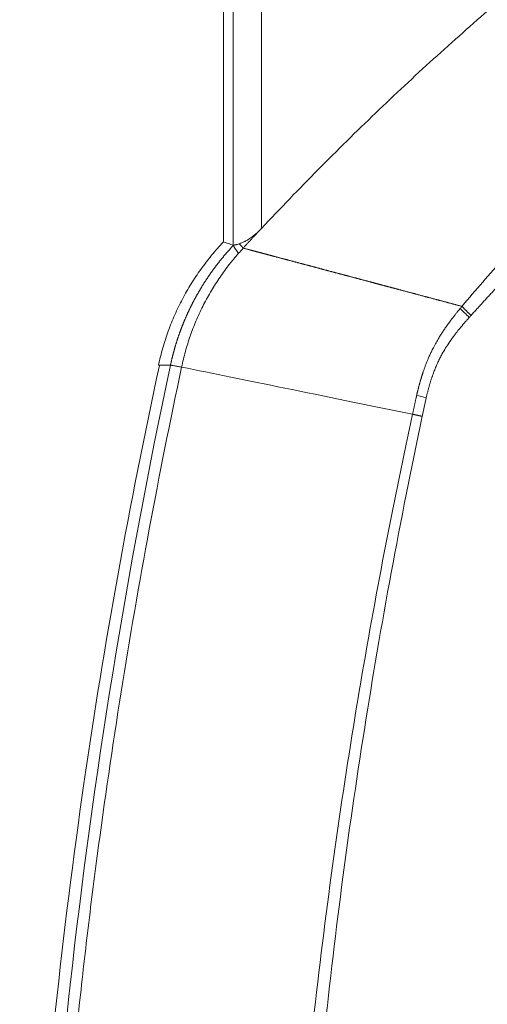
# Model space of a CAD drawing. Header units: millimetres. Extents: x 0 to 594, y 0 to 420.
# Tile 605 of 915: x 233.15 to 235.43, y 313.91 to 318.71. Entities that reach past the tile are written whole.
import ezdxf

# ---------------------------------------------------------------- set-up
doc = ezdxf.new("R2010")
doc.units = ezdxf.units.MM
doc.layers.add('1', color=7, linetype='Continuous', true_color=0xffffff)

msp = doc.modelspace()

# ---------------------------------------------------------------- linework, layer by layer
at = {"layer": '1', "color": 155, "linetype": 'Continuous', "lineweight": 13}
for p, q in [((234.1899, 327.1204), (234.1899, 317.6082)), ((234.3279, 327.0384), (234.3279, 317.6902))]:
    msp.add_line(p, q, dxfattribs=at)
at = {"layer": '1', "color": 155, "linetype": 'Continuous', "lineweight": 18}
msp.add_line((234.143, 327.1055), (234.143, 317.6231), dxfattribs=at)
at = {"layer": '1', "color": 155, "linetype": 'Continuous', "lineweight": 13}
for centre, major_axis, ratio, start_param, end_param in [((234.3732, 317.4393), (-0.1814, 0.172), 0.098146, 0.124129, 0.623492), ((235.4099, 317.2407), (-0.188, 0.1648), 0.141109, 1.047953, 1.316897), ((235.2014, 316.8499), (-0.2433, 0.0573), 0.004157, 1.067391, 1.275815)]:
    msp.add_ellipse(centre, major_axis=major_axis, ratio=ratio, start_param=start_param, end_param=end_param, dxfattribs=at)
at = {"layer": '1', "color": 155, "linetype": 'Continuous', "lineweight": 18}
for points, knots in [([(238.9113, 320.8929), (238.8178, 320.8558), (238.6297, 320.7782), (238.3449, 320.6516), (238.1537, 320.5601), (237.9618, 320.465), (237.8656, 320.4157), (237.6728, 320.3132), (237.4796, 320.2071), (237.1889, 320.0365), (236.8977, 319.8545), (236.7036, 319.7255), (236.5096, 319.5925), (236.4127, 319.524), (236.2192, 319.3833), (236.026, 319.2386), (235.7373, 319.0098), (235.4504, 318.7693), (235.2604, 318.6012), (235.0713, 318.4293), (234.883, 318.2536), (234.6035, 317.9785), (234.4194, 317.7876), (234.3279, 317.6902)], [0, 0, 0, 0, 0.0625, 0.125, 0.1875, 0.1875, 0.25, 0.25, 0.3125, 0.375, 0.4375, 0.5, 0.5, 0.5625, 0.5625, 0.625, 0.6875, 0.75, 0.8125, 0.8125, 0.875, 0.9375, 1, 1, 1, 1]), ([(234.3279, 317.6902), (234.3236, 317.6857), (234.3193, 317.6812), (234.3105, 317.6726), (234.306, 317.6685), (234.2968, 317.6604), (234.2922, 317.6566), (234.2862, 317.6519), (234.285, 317.651), (234.2827, 317.6492), (234.2791, 317.6466), (234.2755, 317.644), (234.2684, 317.6392), (234.2636, 317.6362), (234.2565, 317.632), (234.2542, 317.6307), (234.2507, 317.6288), (234.2495, 317.6282), (234.2472, 317.627), (234.246, 317.6264), (234.2404, 317.6236), (234.236, 317.6217), (234.2277, 317.6182), (234.2237, 317.6167), (234.2199, 317.6154)], [0, 0, 0, 0, 0.125, 0.125, 0.25, 0.25, 0.375, 0.375, 0.40625, 0.40625, 0.4375, 0.5, 0.5, 0.625, 0.625, 0.6875, 0.6875, 0.71875, 0.71875, 0.75, 0.75, 0.875, 0.875, 1, 1, 1, 1]), ([(234.143, 317.6246), (234.143, 317.6245), (234.1502, 317.6219), (234.1729, 317.6141), (234.1899, 317.6082)], [0, 0, 0, 0, 0.451777, 1, 1, 1, 1]), ([(234.2199, 317.6154), (234.2163, 317.6141), (234.213, 317.6131), (234.2085, 317.6117), (234.207, 317.6113), (234.2043, 317.6106), (234.2017, 317.61), (234.1994, 317.6095), (234.1973, 317.6091), (234.1964, 317.6089), (234.1946, 317.6086), (234.1934, 317.6084), (234.1922, 317.6082), (234.1918, 317.6081), (234.1915, 317.6081), (234.1914, 317.6081), (234.1912, 317.6081)], [0, 0, 0, 0, 0.25, 0.25, 0.375, 0.375, 0.5, 0.625, 0.625, 0.75, 0.75, 0.875, 0.9375, 0.96875, 0.96875, 1, 1, 1, 1]), ([(234.2382, 317.5939), (234.2344, 317.5981), (234.231, 317.602), (234.2249, 317.6092), (234.2222, 317.6125), (234.2199, 317.6154)], [0, 0, 0, 0, 0.5, 0.5, 1, 1, 1, 1]), ([(234.2385, 317.5938), (234.24, 317.5934), (234.2428, 317.5927), (234.2471, 317.5915), (234.2513, 317.5904), (234.2556, 317.5893), (234.2599, 317.5881), (234.2642, 317.587), (234.2685, 317.5859), (234.2729, 317.5847), (234.2772, 317.5836), (234.2815, 317.5824), (234.2859, 317.5813), (234.2902, 317.5801), (234.2946, 317.5789), (234.2989, 317.5778), (234.3033, 317.5766), (234.3077, 317.5755), (234.3121, 317.5743), (234.3165, 317.5731), (234.3209, 317.572), (234.3253, 317.5708), (234.3297, 317.5696), (234.3342, 317.5684), (234.3386, 317.5673), (234.343, 317.5661), (234.3475, 317.5649), (234.352, 317.5637), (234.3564, 317.5625), (234.3609, 317.5614), (234.3654, 317.5602), (234.3699, 317.559), (234.3744, 317.5578), (234.3789, 317.5566), (234.3834, 317.5554), (234.3879, 317.5542), (234.3924, 317.553), (234.397, 317.5518), (234.4015, 317.5506), (234.4061, 317.5494), (234.4106, 317.5482), (234.4152, 317.5469), (234.4198, 317.5457), (234.4243, 317.5445), (234.4289, 317.5433), (234.4335, 317.5421), (234.4381, 317.5409), (234.4427, 317.5396), (234.4473, 317.5384), (234.4519, 317.5372), (234.4566, 317.536), (234.4612, 317.5347), (234.4658, 317.5335), (234.4705, 317.5323), (234.4751, 317.531), (234.4798, 317.5298), (234.4845, 317.5285), (234.4891, 317.5273), (234.4938, 317.5261), (234.4985, 317.5248), (234.5032, 317.5236), (234.5079, 317.5223), (234.5126, 317.5211), (234.5173, 317.5198), (234.522, 317.5186), (234.5268, 317.5173), (234.5315, 317.5161), (234.5362, 317.5148), (234.541, 317.5135), (234.5457, 317.5123), (234.5505, 317.511), (234.5552, 317.5097), (234.56, 317.5085), (234.5648, 317.5072), (234.5696, 317.5059), (234.5743, 317.5047), (234.5791, 317.5034), (234.5839, 317.5021), (234.5887, 317.5008), (234.5935, 317.4996), (234.5984, 317.4983), (234.6032, 317.497), (234.608, 317.4957), (234.6128, 317.4944), (234.6177, 317.4932), (234.6225, 317.4919), (234.6274, 317.4906), (234.6322, 317.4893), (234.6371, 317.488), (234.642, 317.4867), (234.6468, 317.4854), (234.6517, 317.4841), (234.6566, 317.4828), (234.6615, 317.4815), (234.6664, 317.4802), (234.6713, 317.4789), (234.6762, 317.4776), (234.6811, 317.4763), (234.686, 317.475), (234.6909, 317.4737), (234.6958, 317.4724), (234.7008, 317.4711), (234.7057, 317.4697), (234.7107, 317.4684), (234.7156, 317.4671), (234.7205, 317.4658), (234.7255, 317.4645), (234.7305, 317.4632), (234.7354, 317.4618), (234.7404, 317.4605), (234.7454, 317.4592), (234.7504, 317.4579), (234.7553, 317.4565), (234.7603, 317.4552), (234.7653, 317.4539), (234.7703, 317.4526), (234.7753, 317.4512), (234.7803, 317.4499), (234.7854, 317.4486), (234.7904, 317.4472), (234.7954, 317.4459), (234.8004, 317.4445), (234.8055, 317.4432), (234.8105, 317.4419), (234.8155, 317.4405), (234.8206, 317.4392), (234.8256, 317.4378), (234.8307, 317.4365), (234.8358, 317.4351), (234.8408, 317.4338), (234.8459, 317.4324), (234.851, 317.4311), (234.856, 317.4297), (234.8611, 317.4284), (234.8662, 317.427), (234.8713, 317.4257), (234.8764, 317.4243), (234.8815, 317.423), (234.8866, 317.4216), (234.8917, 317.4203), (234.8968, 317.4189), (234.9019, 317.4175), (234.907, 317.4162), (234.9121, 317.4148), (234.9172, 317.4134), (234.9224, 317.4121), (234.9275, 317.4107), (234.9326, 317.4093), (234.9378, 317.408), (234.9429, 317.4066), (234.9481, 317.4052), (234.9532, 317.4039), (234.9584, 317.4025), (234.9635, 317.4011), (234.9687, 317.3997), (234.9738, 317.3984), (234.979, 317.397), (234.9842, 317.3956), (234.9893, 317.3942), (234.9945, 317.3929), (234.9997, 317.3915), (235.0049, 317.3901), (235.0101, 317.3887), (235.0152, 317.3873), (235.0204, 317.386), (235.0256, 317.3846), (235.0308, 317.3832), (235.036, 317.3818), (235.0412, 317.3804), (235.0464, 317.379), (235.0516, 317.3776), (235.0568, 317.3763), (235.0621, 317.3749), (235.0673, 317.3735), (235.0725, 317.3721), (235.0777, 317.3707), (235.0829, 317.3693), (235.0882, 317.3679), (235.0934, 317.3665), (235.0986, 317.3651), (235.1039, 317.3637), (235.1091, 317.3623), (235.1143, 317.3609), (235.1196, 317.3595), (235.1248, 317.3581), (235.1301, 317.3567), (235.1353, 317.3553), (235.1406, 317.3539), (235.1458, 317.3525), (235.1511, 317.3511), (235.1564, 317.3497), (235.1616, 317.3483), (235.1669, 317.3469), (235.1721, 317.3455), (235.1774, 317.3441), (235.1827, 317.3427), (235.188, 317.3413), (235.1932, 317.3399), (235.1985, 317.3385), (235.2038, 317.3371), (235.2091, 317.3357), (235.2143, 317.3343), (235.2196, 317.3329), (235.2249, 317.3315), (235.2302, 317.3301), (235.2355, 317.3287), (235.2408, 317.3272), (235.2461, 317.3258), (235.2514, 317.3244), (235.2567, 317.323), (235.262, 317.3216), (235.2673, 317.3202), (235.2726, 317.3188), (235.2779, 317.3174), (235.2832, 317.3159), (235.2885, 317.3145), (235.2938, 317.3131), (235.2991, 317.3117), (235.3026, 317.3108), (235.3044, 317.3103)], [0, 0, 0, 0, 0.004845, 0.009688, 0.014529, 0.019369, 0.024207, 0.029043, 0.033877, 0.03871, 0.043542, 0.048371, 0.053199, 0.058025, 0.062849, 0.067671, 0.072492, 0.077311, 0.082128, 0.086943, 0.091757, 0.096569, 0.101378, 0.106186, 0.110993, 0.115797, 0.1206, 0.1254, 0.130199, 0.134996, 0.139791, 0.144584, 0.149375, 0.154165, 0.158952, 0.163737, 0.168521, 0.173302, 0.178082, 0.18286, 0.187635, 0.192409, 0.197181, 0.20195, 0.206718, 0.211484, 0.216247, 0.221009, 0.225769, 0.230526, 0.235282, 0.240035, 0.244787, 0.249536, 0.254283, 0.259029, 0.263772, 0.268513, 0.273252, 0.277988, 0.282723, 0.287456, 0.292186, 0.296914, 0.301641, 0.306365, 0.311086, 0.315806, 0.320524, 0.325239, 0.329952, 0.334663, 0.339372, 0.344079, 0.348783, 0.353486, 0.358186, 0.362884, 0.367579, 0.372273, 0.376964, 0.381653, 0.386339, 0.391024, 0.395706, 0.400386, 0.405064, 0.409739, 0.414412, 0.419083, 0.423751, 0.428417, 0.433081, 0.437743, 0.442402, 0.447059, 0.451714, 0.456366, 0.461016, 0.465664, 0.470309, 0.474952, 0.479593, 0.484231, 0.488867, 0.493501, 0.498132, 0.502761, 0.507387, 0.512011, 0.516633, 0.521252, 0.525869, 0.530483, 0.535095, 0.539705, 0.544312, 0.548916, 0.553518, 0.558117, 0.562714, 0.567309, 0.5719, 0.57649, 0.581076, 0.58566, 0.590242, 0.594821, 0.599397, 0.603971, 0.608543, 0.613111, 0.617677, 0.622241, 0.626802, 0.63136, 0.635915, 0.640468, 0.645019, 0.649566, 0.654111, 0.658654, 0.663193, 0.66773, 0.672265, 0.676796, 0.681325, 0.685851, 0.690375, 0.694896, 0.699414, 0.70393, 0.708442, 0.712952, 0.717459, 0.721964, 0.726466, 0.730965, 0.735461, 0.739954, 0.744445, 0.748933, 0.753418, 0.757901, 0.76238, 0.766857, 0.771331, 0.775802, 0.78027, 0.784736, 0.789199, 0.793658, 0.798116, 0.80257, 0.807021, 0.81147, 0.815915, 0.820358, 0.824798, 0.829235, 0.833669, 0.838101, 0.842529, 0.846955, 0.851377, 0.855797, 0.860214, 0.864628, 0.869039, 0.873448, 0.877853, 0.882255, 0.886655, 0.891051, 0.895445, 0.899835, 0.904223, 0.908608, 0.91299, 0.917369, 0.921744, 0.926117, 0.930487, 0.934854, 0.939218, 0.943579, 0.947938, 0.952293, 0.956645, 0.960994, 0.96534, 0.969683, 0.974023, 0.97836, 0.982694, 0.987025, 0.991353, 0.995678, 1, 1, 1, 1]), ([(233.8304, 317.0228), (233.6841, 316.3475), (233.4299, 314.9415), (233.2009, 312.7854), (233.1496, 311.312), (233.1504, 310.5752)], [0, 0, 0, 0, 0.318604, 0.660316, 1, 1, 1, 1]), ([(233.8844, 317.0235), (233.8861, 317.0234), (233.8885, 317.0231), (233.8948, 317.0221), (233.8988, 317.0215), (233.908, 317.02), (233.9133, 317.0191), (233.9251, 317.0169), (233.9316, 317.0157), (233.9387, 317.0144)], [0, 0, 0, 0, 0.25, 0.25, 0.5, 0.5, 0.75, 0.75, 1, 1, 1, 1]), ([(233.9387, 317.0144), (234.0906, 316.9835), (234.4377, 316.9128), (234.8434, 316.8299), (235.0639, 316.7848)], [0, 0, 0, 0, 0.485596, 1, 1, 1, 1])]:
    msp.add_open_spline(points, degree=3, knots=knots, dxfattribs=at)
at = {"layer": '1', "color": 155, "linetype": 'Continuous', "lineweight": 13}
for points, knots in [([(235.3044, 317.3103), (235.3713, 317.3895), (235.507, 317.545), (235.7155, 317.7692), (235.8575, 317.9127), (236.0009, 318.0532), (236.0733, 318.1219), (236.2193, 318.2565), (236.3665, 318.388), (236.5906, 318.5765), (236.8175, 318.7562), (236.9704, 318.8701), (237.2007, 319.0367), (237.3555, 319.1419), (237.6668, 319.3409), (237.8232, 319.4347), (238.0582, 319.567), (238.1366, 319.6098), (238.2934, 319.6924), (238.3718, 319.7324), (238.6068, 319.8483), (238.7632, 319.9202), (238.9187, 319.9868)], [0, 0, 0, 0, 0.0625, 0.125, 0.1875, 0.1875, 0.25, 0.25, 0.3125, 0.375, 0.4375, 0.5, 0.5, 0.625, 0.625, 0.75, 0.75, 0.8125, 0.8125, 0.875, 0.875, 1, 1, 1, 1]), ([(238.9762, 319.854), (238.973, 319.8526), (238.9667, 319.8499), (238.9572, 319.8458), (238.9477, 319.8416), (238.9382, 319.8375), (238.9287, 319.8334), (238.9192, 319.8292), (238.9097, 319.825), (238.9002, 319.8209), (238.8907, 319.8167), (238.8812, 319.8125), (238.8717, 319.8083), (238.8622, 319.804), (238.8527, 319.7998), (238.8432, 319.7956), (238.8337, 319.7913), (238.8243, 319.7871), (238.8148, 319.7828), (238.8053, 319.7785), (238.7958, 319.7742), (238.7864, 319.7699), (238.7769, 319.7656), (238.7674, 319.7613), (238.7579, 319.757), (238.7485, 319.7526), (238.739, 319.7483), (238.7295, 319.7439), (238.7201, 319.7396), (238.7106, 319.7352), (238.7011, 319.7308), (238.6917, 319.7264), (238.6822, 319.722), (238.6728, 319.7175), (238.6633, 319.7131), (238.6538, 319.7087), (238.6444, 319.7042), (238.6349, 319.6997), (238.6255, 319.6953), (238.616, 319.6908), (238.6066, 319.6863), (238.5971, 319.6818), (238.5877, 319.6772), (238.5782, 319.6727), (238.5688, 319.6682), (238.5593, 319.6636), (238.5499, 319.659), (238.5404, 319.6545), (238.531, 319.6499), (238.5216, 319.6453), (238.5121, 319.6407), (238.5027, 319.636), (238.4932, 319.6314), (238.4838, 319.6268), (238.4744, 319.6221), (238.4649, 319.6175), (238.4555, 319.6128), (238.446, 319.6081), (238.4366, 319.6034), (238.4272, 319.5987), (238.4177, 319.5939), (238.4083, 319.5892), (238.3989, 319.5845), (238.3894, 319.5797), (238.38, 319.5749), (238.3706, 319.5702), (238.3611, 319.5654), (238.3517, 319.5606), (238.3423, 319.5557), (238.3328, 319.5509), (238.3234, 319.5461), (238.314, 319.5412), (238.3045, 319.5364), (238.2951, 319.5315), (238.2857, 319.5266), (238.2762, 319.5217), (238.2668, 319.5168), (238.2574, 319.5119), (238.248, 319.5069), (238.2385, 319.502), (238.2291, 319.497), (238.2197, 319.4921), (238.2102, 319.4871), (238.2008, 319.4821), (238.1914, 319.4771), (238.1819, 319.4721), (238.1725, 319.467), (238.1631, 319.462), (238.1537, 319.4569), (238.1442, 319.4519), (238.1348, 319.4468), (238.1254, 319.4417), (238.1159, 319.4366), (238.1065, 319.4315), (238.0971, 319.4264), (238.0876, 319.4212), (238.0782, 319.4161), (238.0688, 319.4109), (238.0593, 319.4057), (238.0499, 319.4005), (238.0405, 319.3953), (238.031, 319.3901), (238.0216, 319.3849), (238.0122, 319.3796), (238.0027, 319.3744), (237.9933, 319.3691), (237.9838, 319.3638), (237.9744, 319.3585), (237.9142, 319.3247), (237.8036, 319.2612), (237.6439, 319.1658), (237.4855, 319.0673), (237.3281, 318.9655), (237.1717, 318.8603), (237.0627, 318.7841), (236.9999, 318.7392), (236.9828, 318.727), (236.9657, 318.7147), (236.9487, 318.7024), (236.9318, 318.6901), (236.9148, 318.6778), (236.8979, 318.6654), (236.881, 318.653), (236.8642, 318.6406), (236.8474, 318.6281), (236.8306, 318.6156), (236.8138, 318.6031), (236.7971, 318.5906), (236.7804, 318.578), (236.7638, 318.5654), (236.7472, 318.5528), (236.7306, 318.5402), (236.714, 318.5275), (236.6975, 318.5148), (236.681, 318.5021), (236.6645, 318.4893), (236.6481, 318.4765), (236.6317, 318.4637), (236.6153, 318.4508), (236.5989, 318.438), (236.5826, 318.4251), (236.5663, 318.4121), (236.5501, 318.3991), (236.5339, 318.3862), (236.5177, 318.3731), (236.5015, 318.3601), (236.4854, 318.347), (236.4692, 318.3338), (236.4532, 318.3207), (236.4371, 318.3075), (236.4211, 318.2943), (236.4051, 318.281), (236.3891, 318.2678), (236.3732, 318.2545), (236.3573, 318.2411), (236.3414, 318.2277), (236.3255, 318.2143), (236.3097, 318.2009), (236.2939, 318.1874), (236.2781, 318.1739), (236.2624, 318.1604), (236.2466, 318.1468), (236.231, 318.1332), (236.2153, 318.1195), (236.1996, 318.1059), (236.184, 318.0922), (236.1684, 318.0784), (236.1529, 318.0646), (236.1373, 318.0508), (236.1218, 318.037), (236.1064, 318.0231), (236.0909, 318.0092), (236.0755, 317.9952), (236.0601, 317.9813), (236.0447, 317.9672), (236.0293, 317.9532), (236.014, 317.9391), (235.9987, 317.925), (235.9834, 317.9108), (235.9682, 317.8966), (235.9529, 317.8824), (235.9377, 317.8681), (235.9225, 317.8538), (235.9074, 317.8395), (235.8922, 317.8251), (235.8771, 317.8107), (235.8621, 317.7962), (235.847, 317.7817), (235.832, 317.7672), (235.8169, 317.7526), (235.802, 317.738), (235.787, 317.7234), (235.7721, 317.7087), (235.7571, 317.694), (235.7423, 317.6793), (235.7274, 317.6645), (235.7125, 317.6496), (235.6977, 317.6348), (235.6829, 317.6199), (235.6681, 317.6049), (235.6534, 317.5899), (235.6387, 317.5749), (235.624, 317.5599), (235.6093, 317.5448), (235.5946, 317.5296), (235.58, 317.5144), (235.5654, 317.4992), (235.5508, 317.484), (235.5362, 317.4687), (235.5217, 317.4533), (235.5071, 317.438), (235.4926, 317.4226), (235.4782, 317.4071), (235.4637, 317.3916), (235.4493, 317.3761), (235.4349, 317.3605), (235.4205, 317.3449), (235.4061, 317.3292), (235.3918, 317.3135), (235.3775, 317.2978), (235.3632, 317.282), (235.3536, 317.2715), (235.3489, 317.2662)], [0, 0, 0, 0, 0.002292, 0.004585, 0.006878, 0.009172, 0.011466, 0.013761, 0.016057, 0.018353, 0.020649, 0.022946, 0.025244, 0.027542, 0.029841, 0.03214, 0.034441, 0.036741, 0.039043, 0.041345, 0.043647, 0.045951, 0.048255, 0.05056, 0.052865, 0.055171, 0.057478, 0.059786, 0.062094, 0.064403, 0.066713, 0.069024, 0.071335, 0.073648, 0.075961, 0.078275, 0.080589, 0.082905, 0.085222, 0.087539, 0.089857, 0.092176, 0.094496, 0.096817, 0.099139, 0.101461, 0.103785, 0.106109, 0.108435, 0.110761, 0.113089, 0.115417, 0.117747, 0.120077, 0.122409, 0.124741, 0.127075, 0.129409, 0.131745, 0.134082, 0.13642, 0.138758, 0.141098, 0.14344, 0.145782, 0.148125, 0.15047, 0.152816, 0.155162, 0.15751, 0.15986, 0.16221, 0.164562, 0.166915, 0.169269, 0.171624, 0.173981, 0.176339, 0.178698, 0.181059, 0.18342, 0.185783, 0.188148, 0.190514, 0.192881, 0.195249, 0.197619, 0.19999, 0.202363, 0.204737, 0.207112, 0.209489, 0.211868, 0.214247, 0.216629, 0.219011, 0.221395, 0.223781, 0.226168, 0.228557, 0.230947, 0.233339, 0.235732, 0.238127, 0.240523, 0.242921, 0.245321, 0.247722, 0.250125, 0.291329, 0.332623, 0.37407, 0.41573, 0.457665, 0.499933, 0.504619, 0.509302, 0.513983, 0.518662, 0.523338, 0.528012, 0.532684, 0.537354, 0.542022, 0.546688, 0.551352, 0.556014, 0.560675, 0.565334, 0.569991, 0.574647, 0.579302, 0.583955, 0.588607, 0.593257, 0.597907, 0.602555, 0.607202, 0.611848, 0.616494, 0.621138, 0.625782, 0.630425, 0.635068, 0.63971, 0.644351, 0.648992, 0.653633, 0.658273, 0.662913, 0.667553, 0.672192, 0.676832, 0.681472, 0.686111, 0.690751, 0.695391, 0.700031, 0.704672, 0.709313, 0.713954, 0.718596, 0.723238, 0.727881, 0.732525, 0.737169, 0.741814, 0.74646, 0.751107, 0.755755, 0.760403, 0.765053, 0.769704, 0.774356, 0.779009, 0.783664, 0.78832, 0.792977, 0.797635, 0.802296, 0.806957, 0.81162, 0.816285, 0.820952, 0.82562, 0.83029, 0.834962, 0.839636, 0.844312, 0.848989, 0.853669, 0.858351, 0.863035, 0.867721, 0.87241, 0.8771, 0.881793, 0.886489, 0.891186, 0.895887, 0.900589, 0.905295, 0.910003, 0.914713, 0.919426, 0.924142, 0.928861, 0.933582, 0.938307, 0.943034, 0.947764, 0.952497, 0.957233, 0.961972, 0.966714, 0.97146, 0.976208, 0.98096, 0.985715, 0.990473, 0.995235, 1, 1, 1, 1]), ([(234.3279, 317.6902), (234.3249, 317.687), (234.3189, 317.6807), (234.31, 317.6711), (234.301, 317.6615), (234.292, 317.6519), (234.2831, 317.6423), (234.2741, 317.6326), (234.2652, 317.623), (234.2562, 317.6134), (234.2473, 317.6037), (234.2413, 317.5972), (234.2383, 317.594)], [0, 0, 0, 0, 0.099803, 0.19965, 0.299541, 0.399475, 0.499454, 0.599476, 0.699541, 0.799651, 0.899804, 1, 1, 1, 1]), ([(233.8844, 317.0235), (233.8846, 317.0247), (233.8851, 317.0271), (233.8859, 317.0307), (233.8867, 317.0343), (233.8875, 317.0379), (233.8883, 317.0415), (233.8891, 317.0451), (233.89, 317.0488), (233.8908, 317.0524), (233.8917, 317.056), (233.8925, 317.0596), (233.8934, 317.0633), (233.8943, 317.0669), (233.8952, 317.0705), (233.8962, 317.0742), (233.8971, 317.0778), (233.8981, 317.0815), (233.899, 317.0851), (233.9, 317.0888), (233.901, 317.0925), (233.902, 317.0961), (233.9031, 317.0998), (233.9041, 317.1035), (233.9051, 317.1071), (233.9062, 317.1108), (233.9073, 317.1145), (233.9084, 317.1182), (233.9095, 317.1219), (233.9106, 317.1255), (233.9117, 317.1292), (233.9129, 317.1329), (233.914, 317.1366), (233.9152, 317.1403), (233.9164, 317.144), (233.9176, 317.1477), (233.9188, 317.1514), (233.92, 317.1551), (233.9213, 317.1589), (233.9225, 317.1626), (233.9238, 317.1663), (233.9251, 317.17), (233.9264, 317.1737), (233.9277, 317.1774), (233.929, 317.1812), (233.9304, 317.1849), (233.9317, 317.1886), (233.9331, 317.1923), (233.9345, 317.1961), (233.9359, 317.1998), (233.9373, 317.2035), (233.9387, 317.2072), (233.9402, 317.211), (233.9416, 317.2147), (233.9431, 317.2184), (233.9446, 317.2222), (233.9461, 317.2259), (233.9476, 317.2296), (233.9492, 317.2334), (233.9507, 317.2371), (233.9523, 317.2408), (233.9538, 317.2446), (233.9554, 317.2483), (233.957, 317.2521), (233.9587, 317.2558), (233.9603, 317.2595), (233.9619, 317.2633), (233.9636, 317.267), (233.9653, 317.2707), (233.967, 317.2745), (233.9687, 317.2782), (233.9704, 317.282), (233.9722, 317.2857), (233.9739, 317.2894), (233.9757, 317.2932), (233.9775, 317.2969), (233.9793, 317.3006), (233.9811, 317.3043), (233.9829, 317.3081), (233.9848, 317.3118), (233.9866, 317.3155), (233.9885, 317.3193), (233.9904, 317.323), (233.9923, 317.3267), (233.9943, 317.3304), (233.9962, 317.3341), (233.9981, 317.3379), (234.0001, 317.3416), (234.0021, 317.3453), (234.0041, 317.349), (234.0061, 317.3527), (234.0081, 317.3564), (234.0102, 317.3601), (234.0123, 317.3638), (234.0143, 317.3675), (234.0164, 317.3712), (234.0185, 317.3749), (234.0207, 317.3786), (234.0228, 317.3823), (234.0249, 317.386), (234.0271, 317.3897), (234.0293, 317.3933), (234.0315, 317.397), (234.0337, 317.4007), (234.0359, 317.4043), (234.0382, 317.408), (234.0405, 317.4117), (234.0427, 317.4153), (234.045, 317.419), (234.0473, 317.4226), (234.0497, 317.4263), (234.052, 317.4299), (234.0543, 317.4335), (234.0567, 317.4372), (234.0591, 317.4408), (234.0615, 317.4444), (234.0639, 317.448), (234.0663, 317.4517), (234.0688, 317.4553), (234.0712, 317.4589), (234.0737, 317.4625), (234.0762, 317.4661), (234.0787, 317.4697), (234.0812, 317.4732), (234.0838, 317.4768), (234.0863, 317.4804), (234.0889, 317.484), (234.0915, 317.4875), (234.0941, 317.4911), (234.0967, 317.4946), (234.0993, 317.4982), (234.1019, 317.5017), (234.1046, 317.5052), (234.1073, 317.5088), (234.11, 317.5123), (234.1127, 317.5158), (234.1154, 317.5193), (234.1181, 317.5228), (234.1208, 317.5263), (234.1236, 317.5298), (234.1264, 317.5332), (234.1292, 317.5367), (234.132, 317.5402), (234.1348, 317.5436), (234.1376, 317.5471), (234.1405, 317.5505), (234.1433, 317.554), (234.1462, 317.5574), (234.1491, 317.5608), (234.152, 317.5642), (234.1549, 317.5676), (234.1579, 317.571), (234.1608, 317.5744), (234.1638, 317.5778), (234.1668, 317.5811), (234.1697, 317.5845), (234.1728, 317.5879), (234.1758, 317.5912), (234.1788, 317.5945), (234.1819, 317.5979), (234.1849, 317.6012), (234.188, 317.6045), (234.1901, 317.6067), (234.1911, 317.6078)], [0, 0, 0, 0, 0.005493, 0.010995, 0.016509, 0.022032, 0.027565, 0.033109, 0.038662, 0.044226, 0.0498, 0.055384, 0.060978, 0.066583, 0.072197, 0.077822, 0.083456, 0.089101, 0.094755, 0.10042, 0.106094, 0.111779, 0.117473, 0.123178, 0.128892, 0.134616, 0.14035, 0.146095, 0.151848, 0.157612, 0.163386, 0.169169, 0.174963, 0.180766, 0.186578, 0.192401, 0.198233, 0.204075, 0.209926, 0.215788, 0.221658, 0.227539, 0.233429, 0.239328, 0.245237, 0.251156, 0.257084, 0.263022, 0.268969, 0.274925, 0.280891, 0.286866, 0.292851, 0.298845, 0.304848, 0.31086, 0.316882, 0.322913, 0.328953, 0.335002, 0.34106, 0.347127, 0.353204, 0.359289, 0.365384, 0.371487, 0.377599, 0.38372, 0.389851, 0.39599, 0.402137, 0.408294, 0.414459, 0.420633, 0.426816, 0.433007, 0.439207, 0.445415, 0.451632, 0.457858, 0.464092, 0.470334, 0.476585, 0.482844, 0.489112, 0.495388, 0.501672, 0.507964, 0.514264, 0.520573, 0.526889, 0.533214, 0.539547, 0.545887, 0.552236, 0.558592, 0.564957, 0.571329, 0.577709, 0.584096, 0.590491, 0.596894, 0.603305, 0.609723, 0.616148, 0.622581, 0.629022, 0.635469, 0.641925, 0.648387, 0.654857, 0.661333, 0.667817, 0.674308, 0.680806, 0.687311, 0.693823, 0.700342, 0.706868, 0.713401, 0.719941, 0.726487, 0.73304, 0.7396, 0.746166, 0.752739, 0.759318, 0.765904, 0.772496, 0.779094, 0.785699, 0.79231, 0.798927, 0.80555, 0.812179, 0.818814, 0.825455, 0.832101, 0.838754, 0.845412, 0.852076, 0.858745, 0.86542, 0.8721, 0.878786, 0.885477, 0.892174, 0.898876, 0.905583, 0.912295, 0.919012, 0.925735, 0.932462, 0.939194, 0.945931, 0.952673, 0.95942, 0.966172, 0.972928, 0.979689, 0.986455, 0.993225, 1, 1, 1, 1]), ([(234.2161, 317.5686), (234.2074, 317.5588), (234.1989, 317.5489), (234.1864, 317.5339), (234.1823, 317.5288), (234.1741, 317.5187), (234.162, 317.5033), (234.1503, 317.4876), (234.1351, 317.4664), (234.1276, 317.4557), (234.1057, 317.4233), (234.0918, 317.4012), (234.0654, 317.3561), (234.0529, 317.3332), (234.0295, 317.2865), (234.0186, 317.2627), (233.9984, 317.2145), (233.989, 317.1901), (233.9719, 317.1408), (233.9641, 317.1158), (233.9503, 317.0654), (233.9443, 317.0399), (233.9387, 317.0144)], [0, 0, 0, 0, 0.0625, 0.0625, 0.09375, 0.09375, 0.125, 0.1875, 0.1875, 0.25, 0.25, 0.375, 0.375, 0.5, 0.5, 0.625, 0.625, 0.75, 0.75, 0.875, 0.875, 1, 1, 1, 1]), ([(235.0838, 316.8766), (235.0841, 316.8781), (235.0848, 316.8811), (235.0859, 316.8855), (235.0869, 316.8899), (235.0879, 316.8942), (235.0889, 316.8984), (235.09, 316.9025), (235.091, 316.9066), (235.092, 316.9106), (235.093, 316.9145), (235.094, 316.9184), (235.095, 316.9222), (235.096, 316.9259), (235.097, 316.9295), (235.0979, 316.9331), (235.0989, 316.9366), (235.0999, 316.9401), (235.1008, 316.9434), (235.1018, 316.9467), (235.1027, 316.95), (235.1037, 316.9531), (235.1046, 316.9562), (235.1055, 316.9592), (235.1064, 316.9622), (235.1073, 316.965), (235.1082, 316.9679), (235.109, 316.9706), (235.1099, 316.9733), (235.1107, 316.9759), (235.1115, 316.9784), (235.1123, 316.9809), (235.1131, 316.9833), (235.1139, 316.9856), (235.1146, 316.9879), (235.1154, 316.9901), (235.1174, 316.9961), (235.1209, 317.0061), (235.1261, 317.0205), (235.1319, 317.0356), (235.1384, 317.0515), (235.1456, 317.0681), (235.1535, 317.0853), (235.1633, 317.1052), (235.1748, 317.1269), (235.1876, 317.1494), (235.2, 317.1698), (235.2119, 317.1882), (235.222, 317.2032), (235.2303, 317.2151), (235.237, 317.2245), (235.2435, 317.2333), (235.2496, 317.2416), (235.2554, 317.2493), (235.2609, 317.2564), (235.2661, 317.263), (235.2709, 317.2691), (235.2753, 317.2747), (235.2794, 317.2798), (235.2831, 317.2844), (235.2864, 317.2885), (235.2893, 317.292), (235.2918, 317.2951), (235.294, 317.2977), (235.2953, 317.2993), (235.2958, 317.3)], [0, 0, 0, 0, 0.009612, 0.019079, 0.028401, 0.037577, 0.046609, 0.055495, 0.064236, 0.072832, 0.081284, 0.08959, 0.097752, 0.105769, 0.113642, 0.121371, 0.128955, 0.136394, 0.143688, 0.150838, 0.157843, 0.164702, 0.171417, 0.177987, 0.184411, 0.19069, 0.196824, 0.202813, 0.208657, 0.214355, 0.219908, 0.225316, 0.230578, 0.235695, 0.240667, 0.245494, 0.250175, 0.280144, 0.312038, 0.345852, 0.38158, 0.419218, 0.458766, 0.500224, 0.55829, 0.612314, 0.662292, 0.70822, 0.750094, 0.775583, 0.799749, 0.822596, 0.844126, 0.864341, 0.883241, 0.900827, 0.9171, 0.932059, 0.945704, 0.958037, 0.969055, 0.978761, 0.987153, 0.994233, 1, 1, 1, 1]), ([(235.3401, 317.2564), (235.3389, 317.255), (235.3365, 317.2523), (235.3329, 317.2483), (235.3293, 317.2443), (235.3259, 317.2403), (235.3225, 317.2364), (235.3191, 317.2326), (235.3159, 317.2288), (235.3127, 317.2251), (235.3095, 317.2214), (235.3065, 317.2178), (235.2983, 317.208), (235.2855, 317.1925), (235.266, 317.1675), (235.2457, 317.1396), (235.2251, 317.1083), (235.2091, 317.0811), (235.1968, 317.0577), (235.1872, 317.0378), (235.1781, 317.0172), (235.1695, 316.9959), (235.1633, 316.9793), (235.1593, 316.9678), (235.1572, 316.9616), (235.1551, 316.9552), (235.153, 316.9488), (235.151, 316.9423), (235.149, 316.9357), (235.147, 316.9291), (235.145, 316.9223), (235.1431, 316.9155), (235.1412, 316.9086), (235.1393, 316.9016), (235.1375, 316.8946), (235.1357, 316.8874), (235.1339, 316.8802), (235.1321, 316.8729), (235.131, 316.868), (235.1304, 316.8655)], [0, 0, 0, 0, 0.012343, 0.024493, 0.03645, 0.048213, 0.059783, 0.071159, 0.082342, 0.093331, 0.104127, 0.11473, 0.12514, 0.189417, 0.249957, 0.337292, 0.420541, 0.499894, 0.548005, 0.597005, 0.646948, 0.697888, 0.749872, 0.764374, 0.779023, 0.79382, 0.808766, 0.823862, 0.839108, 0.854506, 0.870055, 0.885757, 0.901613, 0.917622, 0.933786, 0.950105, 0.96658, 0.983212, 1, 1, 1, 1]), ([(233.2079, 310.6143), (233.2079, 310.6144), (233.2079, 310.9916), (233.2285, 312.1172), (233.3873, 314.2754), (233.6725, 316.0311), (233.8844, 317.0235)], [0, 0, 0, 0, 0.000025, 0.176238, 0.526285, 1, 1, 1, 1]), ([(233.9387, 317.0144), (233.8269, 316.4913), (233.6794, 315.6996), (233.5434, 314.7673), (233.493, 314.3664), (233.4612, 314.0987), (233.4462, 313.9648), (233.3755, 313.2945), (233.3226, 312.6221), (233.2918, 311.9517), (233.2812, 311.6837), (233.2769, 311.5499), (233.2664, 311.1487), (233.2629, 310.8816), (233.2629, 310.6143)], [0, 0, 0, 0, 0.25, 0.375, 0.4375, 0.4375, 0.5, 0.5, 0.75, 0.8125, 0.8125, 0.875, 0.875, 1, 1, 1, 1]), ([(233.8844, 317.0235), (233.8737, 317.0237), (233.8645, 317.0239), (233.849, 317.0241), (233.8426, 317.0241), (233.8329, 317.024), (233.8294, 317.0238), (233.8261, 317.0234), (233.8255, 317.0232), (233.8256, 317.023)], [0, 0, 0, 0, 0.270508, 0.270508, 0.541016, 0.541016, 0.811524, 0.811524, 1, 1, 1, 1]), ([(235.0639, 316.7848), (235.0644, 316.7871), (235.0653, 316.7917), (235.0668, 316.7985), (235.0682, 316.8052), (235.0696, 316.8116), (235.0709, 316.818), (235.0723, 316.8241), (235.0735, 316.8301), (235.0748, 316.8359), (235.076, 316.8416), (235.0772, 316.8471), (235.0784, 316.8524), (235.0795, 316.8576), (235.0806, 316.8626), (235.0817, 316.8674), (235.0828, 316.8721), (235.0835, 316.8751), (235.0838, 316.8766)], [0, 0, 0, 0, 0.075829, 0.149886, 0.22217, 0.292678, 0.36141, 0.428365, 0.49354, 0.556937, 0.618553, 0.678388, 0.736443, 0.792717, 0.847209, 0.89992, 0.95085, 1, 1, 1, 1]), ([(234.4019, 310.6143), (234.402, 310.7693), (234.4046, 311.076), (234.4118, 311.3764), (234.4211, 311.6734), (234.4269, 311.8202), (234.4403, 312.1106), (234.4481, 312.2541), (234.4741, 312.6795), (234.4952, 312.9565), (234.5439, 313.497), (234.5714, 313.7606), (234.6319, 314.2744), (234.6978, 314.775), (234.8099, 315.4863), (234.9325, 316.1582), (235.0195, 316.5802), (235.0639, 316.7848)], [0, 0, 0, 0, 0.0625, 0.125, 0.125, 0.1875, 0.1875, 0.25, 0.25, 0.375, 0.375, 0.5, 0.5, 0.625, 0.75, 0.875, 1, 1, 1, 1]), ([(235.1109, 316.7746), (235.0034, 316.2674), (234.9094, 315.7586), (234.7484, 314.7377), (234.6814, 314.2258), (234.6013, 313.4555), (234.5664, 313.0697), (234.5391, 312.6831), (234.5225, 312.4252), (234.5151, 312.2961), (234.4823, 311.6503), (234.4697, 311.1323), (234.4703, 310.6143)], [0, 0, 0, 0, 0.25, 0.25, 0.5, 0.5, 0.625, 0.6875, 0.6875, 0.75, 0.75, 1, 1, 1, 1])]:
    msp.add_open_spline(points, degree=3, knots=knots, dxfattribs=at)
at = {"layer": '1', "color": 155, "linetype": 'Continuous', "lineweight": 18}
for points, degree in [([(234.1426, 317.6244), (233.9008, 317.3677), (233.8256, 317.0231)], 2), ([(234.1899, 317.6082), (234.1904, 317.6082), (234.1909, 317.6081), (234.1915, 317.6081)], 3), ([(234.2387, 317.5936), (234.2311, 317.5853), (234.2236, 317.577), (234.2161, 317.5686)], 3), ([(235.2958, 317.3), (235.2987, 317.3034), (235.3015, 317.3069), (235.3044, 317.3103)], 3), ([(235.3489, 317.2662), (235.346, 317.2629), (235.343, 317.2597), (235.3401, 317.2564)], 3), ([(235.1304, 316.8655), (235.1235, 316.8353), (235.1174, 316.8049), (235.1109, 316.7746)], 3)]:
    msp.add_open_spline(points, degree=degree, dxfattribs=at)
at = {"layer": '1', "color": 155, "linetype": 'Continuous', "lineweight": 13}
for points, weights in [([(235.3489, 317.2662), (235.3249, 317.2889), (235.3044, 317.3103)], [1, 0.990833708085, 1]), ([(235.0639, 316.7848), (235.0864, 316.7799), (235.1109, 316.7746)], [0.999999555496, 0.994523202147, 0.999999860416])]:
    msp.add_rational_spline(points, weights, degree=2, dxfattribs=at)

doc.saveas('drawing.dxf')
